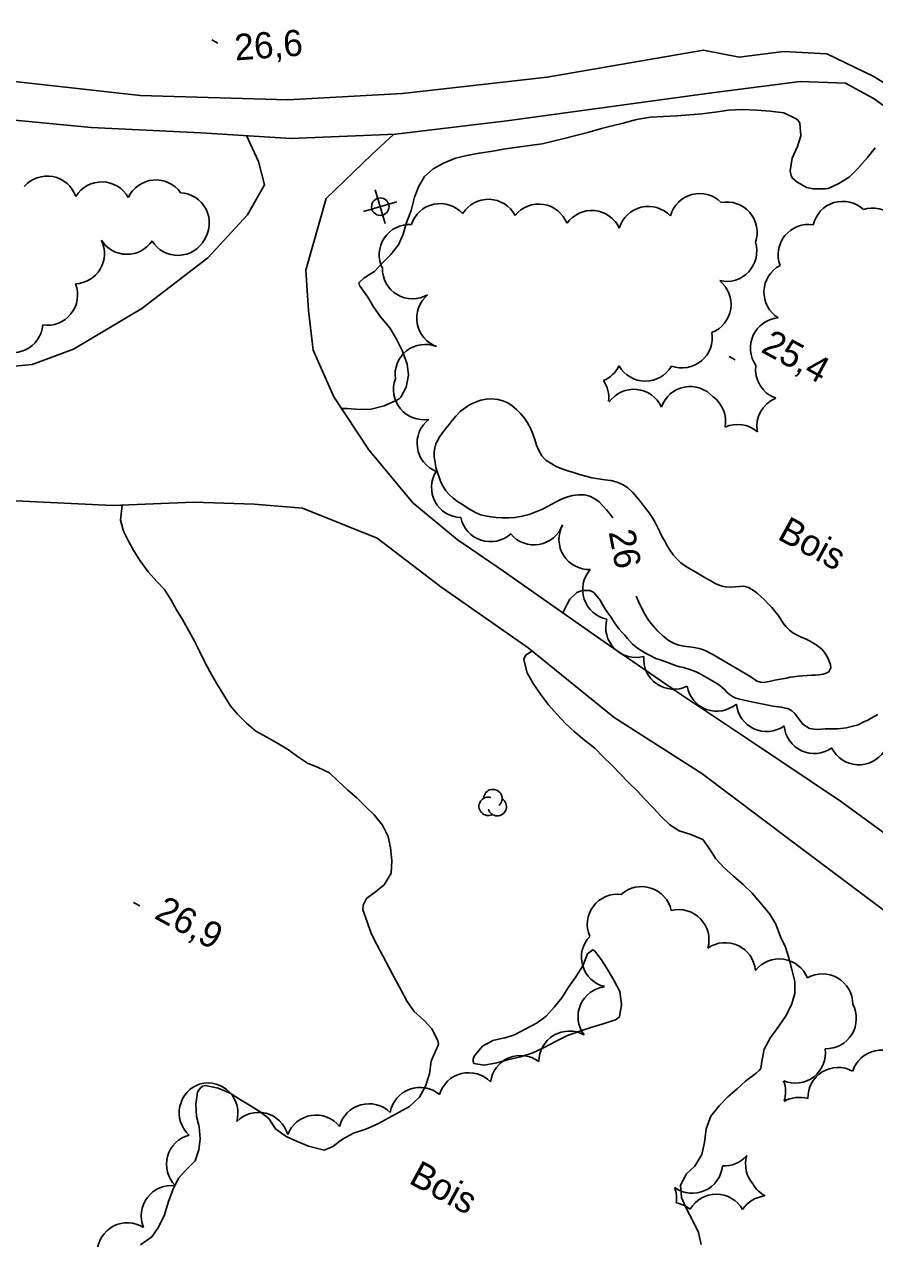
# Model space of a CAD drawing. Extents: x 219136 to 222520, y 5421589 to 5424530.
# Drawn here: x 220047.2 to 220144.4, y 5423654.9 to 5423793.8 of the extents above; entities that cross this region are included whole.
import ezdxf

# ---------------------------------------------------------------- set-up
doc = ezdxf.new("R2010")
doc.units = 0
for name, color, linetype in [('Level 19', 7, 'Continuous'), ('Level 2', 7, 'Continuous'), ('Level 21', 7, 'Continuous'), ('Level 3', 7, 'Continuous'), ('Level 36', 7, 'Continuous'), ('Level 44', 7, 'Continuous')]:
    doc.layers.add(name, color=color, linetype=linetype)

msp = doc.modelspace()

# ---------------------------------------------------------------- linework, layer by layer
at = {"layer": 'Level 19'}
for points in [[(220072.65, 5423781.08), (220074.02, 5423778.11), (220074.71, 5423775.45), (220072.75, 5423772.03), (220068.22, 5423767.11), (220060.67, 5423761.3), (220052.88, 5423756.68), (220048.13, 5423754.91), (220042, 5423754.33)], [(220089.47, 5423781.25), (220086.95, 5423778.93), (220081.72, 5423773.88), (220079.42, 5423765.7), (220079.73, 5423761.09)], [(220079.73, 5423761.09), (220080.25, 5423756.54), (220082.6, 5423751.2), (220086.6, 5423745.15), (220091.63, 5423739.1), (220096.7, 5423734.89), (220102.01, 5423731.29)], [(220046.29, 5423739.31), (220057.34, 5423738.78), (220066.57, 5423739.16), (220073.51, 5423738.93), (220079.03, 5423738.48)], [(220190.58, 5423681.33), (220184.07, 5423678.77), (220175.45, 5423676.79), (220167.79, 5423677.54), (220161.13, 5423680), (220154.35, 5423684.84), (220145.98, 5423692.15), (220134.71, 5423700.6), (220124.68, 5423708.16), (220114.65, 5423714.54), (220104.83, 5423722.52), (220094.83, 5423729.48), (220087.58, 5423735.05), (220079.03, 5423738.48)], [(220102.01, 5423731.29), (220104.07, 5423729.83), (220113.5, 5423723.21), (220122, 5423717.37), (220130.22, 5423711.87), (220140.52, 5423704.96), (220151.06, 5423697.26), (220158.7, 5423691.85), (220164.11, 5423688.92), (220169.17, 5423686.65), (220174.97, 5423685.29), (220179.63, 5423686.15), (220183.32, 5423687.24), (220187.67, 5423688.57)]]:
    msp.add_lwpolyline(points, dxfattribs=at)
at = {"layer": 'Level 2'}
for points in [[(220144.48, 5423779.7), (220143.62, 5423778.58), (220142.45, 5423777.28), (220141.5, 5423776.33), (220140.32, 5423775.62), (220139.11, 5423775.02), (220138.81, 5423775), (220137.38, 5423774.99), (220136.62, 5423775.17), (220135.53, 5423775.79), (220135.03, 5423776.23), (220134.9, 5423776.5), (220134.75, 5423777.07), (220135.01, 5423778.52), (220135.6, 5423779.83), (220135.97, 5423781.07), (220135.88, 5423782.52), (220135.68, 5423782.8), (220135.47, 5423782.99), (220134.03, 5423783.7), (220132.48, 5423783.87), (220130.96, 5423783.99), (220129.31, 5423784.06), (220127.73, 5423783.99), (220126.21, 5423783.78), (220124.66, 5423783.56), (220123.31, 5423783.45), (220121.8, 5423783.35), (220120.28, 5423783.26), (220118.79, 5423783.19), (220117.19, 5423782.93), (220115.68, 5423782.52), (220114.44, 5423782.2), (220113.21, 5423781.89), (220111.66, 5423781.45), (220110.27, 5423781.08), (220108.95, 5423780.75)], [(220108.95, 5423780.75), (220107.68, 5423780.44), (220106.41, 5423780.16), (220104.98, 5423779.96), (220103.34, 5423779.72), (220102.02, 5423779.52), (220100.77, 5423779.32), (220099.22, 5423779.08), (220097.8, 5423778.8), (220096.51, 5423778.5), (220095.13, 5423777.95), (220093.96, 5423777.28), (220092.98, 5423776.42), (220092.32, 5423775.31), (220091.84, 5423774.03), (220091.45, 5423772.54), (220090.88, 5423771.05), (220090.53, 5423769.83), (220089.99, 5423768.59), (220089.13, 5423767.48), (220088.13, 5423766.51), (220087.27, 5423765.56), (220086.09, 5423764.81), (220085.47, 5423764.24), (220085.56, 5423763.94), (220085.73, 5423763.69), (220086.49, 5423762.62), (220087.16, 5423761.52), (220087.96, 5423760.37), (220089.03, 5423759.09), (220089.79, 5423757.79), (220090.47, 5423756.43), (220091.01, 5423754.96), (220091.14, 5423753.7), (220090.9, 5423752.32), (220090.29, 5423751.16), (220090.08, 5423750.99), (220089.82, 5423750.85), (220088.36, 5423750.19), (220086.88, 5423749.82), (220085.53, 5423749.76), (220084.13, 5423749.88), (220083.48, 5423749.88)], [(220114.51, 5423737.38), (220114.17, 5423737.83), (220113.76, 5423738.29), (220113.34, 5423738.74), (220112.92, 5423739.2), (220112.44, 5423739.56), (220111.88, 5423739.85), (220111.25, 5423739.99), (220110.57, 5423740.01), (220109.88, 5423739.92), (220109.2, 5423739.75), (220108.54, 5423739.47), (220107.86, 5423739.13), (220107.19, 5423738.75), (220106.47, 5423738.38), (220105.71, 5423738.05), (220104.94, 5423737.77), (220104.15, 5423737.56), (220103.35, 5423737.43), (220102.6, 5423737.36), (220101.87, 5423737.38), (220101.18, 5423737.43), (220100.55, 5423737.5), (220099.96, 5423737.6), (220099.39, 5423737.73), (220098.87, 5423737.93), (220098.37, 5423738.23), (220097.83, 5423738.55), (220097.32, 5423738.91), (220096.76, 5423739.26), (220096.25, 5423739.64), (220095.79, 5423740.03), (220095.4, 5423740.48), (220095.11, 5423740.95), (220094.86, 5423741.46), (220094.64, 5423742.02), (220094.45, 5423742.56), (220094.28, 5423743.14), (220094.18, 5423743.73), (220094.1, 5423744.3), (220094.09, 5423744.87), (220094.15, 5423745.37), (220094.28, 5423745.85), (220094.49, 5423746.27), (220094.74, 5423746.69), (220095.02, 5423747.1), (220095.39, 5423747.54), (220095.76, 5423748.01), (220096.13, 5423748.52), (220096.56, 5423749.02), (220097.06, 5423749.53), (220097.62, 5423749.97), (220098.21, 5423750.35), (220098.82, 5423750.62), (220099.43, 5423750.84), (220100.05, 5423750.96), (220100.71, 5423750.98), (220101.34, 5423750.92), (220101.94, 5423750.75), (220102.49, 5423750.51), (220103.01, 5423750.19), (220103.5, 5423749.78), (220103.96, 5423749.31), (220104.39, 5423748.78), (220104.76, 5423748.24), (220105.09, 5423747.62), (220105.36, 5423747), (220105.57, 5423746.35), (220105.79, 5423745.7), (220106.04, 5423745.06)], [(220106.04, 5423745.06), (220106.39, 5423744.47), (220106.84, 5423743.98), (220108.04, 5423743.24), (220108.68, 5423742.98), (220109.34, 5423742.76), (220110.02, 5423742.57), (220110.69, 5423742.34), (220111.4, 5423742.13), (220112.11, 5423741.97), (220112.87, 5423741.85), (220113.58, 5423741.74), (220114.29, 5423741.64), (220114.99, 5423741.44), (220115.62, 5423741.17), (220116.21, 5423740.79), (220116.74, 5423740.3), (220117.24, 5423739.73), (220117.72, 5423739.14), (220118.2, 5423738.51), (220118.66, 5423737.96), (220119.03, 5423737.38), (220119.32, 5423736.84), (220119.59, 5423736.3), (220119.88, 5423735.76), (220120.15, 5423735.22), (220120.44, 5423734.7), (220120.72, 5423734.18), (220121.04, 5423733.66), (220121.41, 5423733.15), (220121.82, 5423732.67), (220122.29, 5423732.24), (220122.81, 5423731.86), (220123.38, 5423731.49), (220123.97, 5423731.16), (220124.57, 5423730.81), (220125.14, 5423730.47), (220125.69, 5423730.16), (220126.2, 5423729.86), (220126.66, 5423729.68), (220127.01, 5423729.57), (220127.34, 5423729.5), (220127.92, 5423729.45), (220128.47, 5423729.48), (220128.97, 5423729.53), (220129.49, 5423729.57), (220130.01, 5423729.41), (220130.31, 5423729.23), (220130.66, 5423729.04), (220131.02, 5423728.74), (220131.42, 5423728.37), (220131.85, 5423727.99), (220132.27, 5423727.56), (220132.66, 5423727.13), (220133.02, 5423726.72), (220133.36, 5423726.28), (220133.67, 5423725.83), (220133.98, 5423725.35), (220134.31, 5423724.92), (220134.68, 5423724.53), (220135.09, 5423724.22), (220135.55, 5423723.95), (220136.04, 5423723.74), (220136.51, 5423723.54), (220136.97, 5423723.33), (220137.36, 5423723.1), (220137.74, 5423722.86), (220138.05, 5423722.63), (220138.35, 5423722.39), (220138.61, 5423722.08), (220138.85, 5423721.74), (220139.06, 5423721.37), (220139.24, 5423720.98), (220139.38, 5423720.6), (220139.43, 5423720.24), (220139.2, 5423719.75), (220138.89, 5423719.6), (220138.52, 5423719.5), (220138.1, 5423719.44), (220137.65, 5423719.4), (220137.2, 5423719.38), (220136.71, 5423719.33), (220136.2, 5423719.3), (220135.67, 5423719.26), (220135.2, 5423719.21), (220134.78, 5423719.14), (220134.34, 5423719.04), (220133.9, 5423718.97), (220133.45, 5423718.89), (220133, 5423718.81), (220132.57, 5423718.71), (220132.15, 5423718.64), (220131.77, 5423718.56), (220131.36, 5423718.57), (220131.01, 5423718.71), (220130.7, 5423718.88), (220130.29, 5423719.19), (220125.92, 5423721.74)], [(220058.44, 5423738.83), (220058.25, 5423737.12), (220058.57, 5423735.85), (220059.15, 5423734.72), (220059.76, 5423733.62), (220060.49, 5423732.46), (220061.41, 5423731.2), (220062.38, 5423730.11), (220063.25, 5423729.17), (220064.03, 5423727.96), (220064.64, 5423726.84), (220065.33, 5423725.76), (220066.06, 5423724.47), (220066.69, 5423723.29), (220067.31, 5423722.05), (220067.96, 5423720.73), (220068.67, 5423719.4), (220069.33, 5423718.29), (220070.04, 5423717.09), (220070.76, 5423715.9), (220071.61, 5423714.94), (220072.62, 5423713.91), (220073.71, 5423713), (220074.96, 5423712.29), (220076.1, 5423711.64), (220077.43, 5423710.83), (220078.47, 5423710.09), (220079.6, 5423709.32), (220080.84, 5423708.82), (220082.13, 5423708.23), (220083.16, 5423707.23), (220084.21, 5423706.24), (220085.24, 5423705.36), (220086.31, 5423704.31), (220087.22, 5423703.4), (220088.16, 5423702.23), (220088.81, 5423700.94), (220089.1, 5423699.63), (220089.23, 5423698.19), (220089.18, 5423696.74), (220088.37, 5423695.4), (220087.36, 5423694.62), (220086.33, 5423693.83), (220085.96, 5423693.1), (220085.93, 5423692.57), (220086.41, 5423691.19), (220086.88, 5423689.85), (220087.55, 5423688.51), (220088.25, 5423687.21), (220088.98, 5423685.84), (220089.68, 5423684.53), (220090.35, 5423683.28), (220090.99, 5423682.08), (220091.79, 5423680.91), (220092.97, 5423679.87), (220093.82, 5423678.94), (220094.51, 5423677.61), (220094.57, 5423677.24), (220094.5, 5423676.95), (220094.36, 5423676.65), (220093.72, 5423675.24)], [(220124.03, 5423719.75), (220123.29, 5423720.03), (220122.56, 5423720.25), (220122.16, 5423720.34), (220121.76, 5423720.47), (220120.88, 5423720.79), (220119.91, 5423721.13), (220119.43, 5423721.31), (220118.6, 5423721.7), (220118.25, 5423721.92), (220117.32, 5423722.46), (220116.73, 5423722.93), (220116.17, 5423723.59), (220115.87, 5423723.95), (220115.56, 5423724.28), (220115.24, 5423724.63), (220114.69, 5423725.36), (220114.27, 5423726.05), (220114.06, 5423726.37), (220113.67, 5423726.91), (220113.33, 5423727.45), (220113.05, 5423727.95), (220112.33, 5423728.82), (220111.89, 5423729.07), (220110.98, 5423729.07), (220110.69, 5423728.94), (220110.4, 5423728.83), (220109.6, 5423728.08), (220109.28, 5423727.51), (220109.13, 5423727.21), (220108.79, 5423726.51)], [(220125.92, 5423721.74), (220125.63, 5423721.92), (220125.3, 5423722.09), (220124.87, 5423722.3), (220124.37, 5423722.44), (220123.79, 5423722.54), (220123.23, 5423722.64), (220122.63, 5423722.71), (220122.05, 5423722.81), (220121.45, 5423723.04), (220120.84, 5423723.4), (220120.22, 5423723.9), (220119.62, 5423724.47), (220119.06, 5423725.07), (220118.58, 5423725.69), (220118.15, 5423726.36), (220117.76, 5423727.07), (220117.42, 5423727.81), (220117.16, 5423728.42)], [(220105.27, 5423722.16), (220104.57, 5423721.69), (220104.34, 5423721.24), (220104.38, 5423720.98), (220104.71, 5423719.64), (220105.4, 5423718.43), (220106.24, 5423717.22), (220107.13, 5423716.01), (220108.12, 5423714.9), (220109.11, 5423713.84), (220110.1, 5423712.93), (220111.25, 5423711.97), (220112.43, 5423711.02), (220113.4, 5423710.04), (220114.4, 5423709.08), (220115.36, 5423708.07), (220116.34, 5423707.06), (220117.27, 5423706.15), (220118.14, 5423705.19), (220119.1, 5423704.2), (220120.03, 5423703.23), (220121.01, 5423702.29), (220122.07, 5423701.57), (220123.41, 5423701.17), (220124.77, 5423700.59), (220125.56, 5423699.54), (220126.27, 5423698.38), (220127.23, 5423697.35), (220128.31, 5423696.39), (220129.4, 5423695.46), (220130.41, 5423694.45), (220131.31, 5423693.43), (220132.45, 5423692.04), (220133.14, 5423690.9), (220133.65, 5423689.48), (220134.23, 5423688.29)], [(220144.8, 5423714.9), (220144.01, 5423714.45), (220143.64, 5423714.23), (220143.27, 5423714.07), (220142.52, 5423713.71), (220141.17, 5423713.35), (220140.21, 5423713.25), (220139.72, 5423713.24), (220138.77, 5423713.23), (220138.31, 5423713.2), (220137.86, 5423713.18), (220136.99, 5423713.27), (220136.23, 5423713.78), (220135.6, 5423714.6), (220135.31, 5423714.99), (220134.95, 5423715.3), (220134.57, 5423715.54), (220133.74, 5423715.74), (220132.78, 5423715.85), (220132.24, 5423715.96), (220131.12, 5423716.17), (220130.55, 5423716.28), (220130.01, 5423716.4), (220129.01, 5423716.63), (220128.56, 5423716.76), (220128.16, 5423716.95), (220127.82, 5423717.17), (220127.54, 5423717.44), (220127.27, 5423717.73), (220126.96, 5423718.03), (220126.59, 5423718.3), (220125.72, 5423718.81), (220125.29, 5423719.07), (220124.42, 5423719.56), (220124.03, 5423719.75)], [(220134.23, 5423688.29), (220134.63, 5423687.06), (220135, 5423685.57), (220135.29, 5423684.35), (220135.31, 5423682.98), (220134.91, 5423681.7), (220134.24, 5423680.35), (220133.29, 5423678.98), (220132.51, 5423677.95), (220131.8, 5423676.63), (220131.52, 5423675.2), (220131.4, 5423674.42), (220131.24, 5423674.19), (220130.88, 5423673.88), (220129.67, 5423672.95), (220128.72, 5423672.1), (220127.66, 5423671.15), (220126.64, 5423670.14), (220125.71, 5423668.95), (220125.18, 5423667.51), (220124.97, 5423665.95), (220124.66, 5423664.56), (220123.87, 5423663.25), (220122.93, 5423662.35), (220122.23, 5423661.07), (220122.34, 5423659.67), (220122.92, 5423658.35), (220123.64, 5423656.99), (220124.28, 5423655.64), (220124.6, 5423654.3)], [(220103.28, 5423678.26), (220104.49, 5423678.9), (220105.87, 5423679.64), (220106.89, 5423680.39), (220107.83, 5423681.44), (220108.66, 5423682.5), (220109.43, 5423683.71), (220110.27, 5423684.89), (220111.06, 5423686.14), (220111.6, 5423687.53), (220112.23, 5423687.98), (220112.43, 5423687.83), (220113.22, 5423686.84), (220113.95, 5423685.62), (220114.62, 5423684.51), (220115.29, 5423683.23), (220115.5, 5423681.71), (220115.27, 5423680.31), (220115.05, 5423680.11), (220114.82, 5423679.99), (220113.41, 5423679.52), (220111.98, 5423679.09), (220110.73, 5423678.69), (220109.31, 5423678.19), (220107.94, 5423677.51), (220106.65, 5423676.82), (220105.35, 5423676.21), (220103.94, 5423675.74), (220102.62, 5423675.43), (220101.23, 5423675.07), (220099.81, 5423674.78), (220098.62, 5423674.98), (220098.53, 5423675.23), (220098.54, 5423675.48), (220098.67, 5423675.8), (220099.61, 5423676.96), (220100.8, 5423677.61), (220102.13, 5423677.9), (220102.19, 5423677.93), (220103.28, 5423678.26)], [(220093.72, 5423675.24), (220093.53, 5423673.8), (220093.1, 5423672.38), (220092.41, 5423671.12), (220091.27, 5423670.08), (220090.1, 5423669.4), (220088.9, 5423668.76), (220087.64, 5423668.09), (220086.28, 5423667.48), (220084.88, 5423667.03), (220083.59, 5423666.31), (220082.51, 5423665.49), (220081.52, 5423665.08), (220081.21, 5423665.13), (220079.72, 5423665.51), (220078.36, 5423666.11), (220077.16, 5423666.63), (220075.94, 5423667.52), (220075.18, 5423668.69), (220074.18, 5423669.46), (220072.96, 5423670.21), (220071.83, 5423670.9), (220070.76, 5423671.58), (220069.38, 5423672.15), (220067.94, 5423672.45), (220067.62, 5423672.37), (220067.37, 5423672.19), (220067.17, 5423671.93), (220067.05, 5423671.7), (220066.86, 5423670.33), (220066.93, 5423668.93), (220067.18, 5423667.88), (220067.24, 5423667.72)], [(220067.24, 5423667.72), (220067.32, 5423666.36), (220067.18, 5423665.1), (220066.78, 5423663.86), (220065.75, 5423662.82), (220064.88, 5423661.85), (220064.23, 5423660.52), (220063.7, 5423659.09), (220063.27, 5423657.66), (220062.57, 5423656.26), (220061.81, 5423655.17), (220060.52, 5423654.23)]]:
    msp.add_lwpolyline(points, dxfattribs=at)
at = {"layer": 'Level 21'}
for points in [[(220148.61, 5423785.14), (220144.31, 5423787.85), (220138.96, 5423790.42), (220134.01, 5423790.72), (220128.95, 5423790.04), (220124.86, 5423790.87), (220106.98, 5423787.75), (220090.46, 5423785.91), (220077.35, 5423785.17), (220060.49, 5423785.67), (220040.97, 5423787.86), (220025.3, 5423790.58), (220009.96, 5423794.29)], [(220029.74, 5423785.41), (220041.37, 5423783.32), (220054.9, 5423782.03), (220067.42, 5423781.4), (220077.74, 5423780.76), (220089.66, 5423781.26), (220102.39, 5423782.79), (220125.81, 5423785.97), (220135.91, 5423787.29), (220141.11, 5423787.08), (220144.35, 5423785.28), (220148.97, 5423781.97), (220152.77, 5423778.1), (220154.61, 5423774.17), (220159.46, 5423762.7), (220165.2, 5423748.18), (220169.89, 5423736.91), (220175.06, 5423725.32), (220180.06, 5423715.93), (220185.29, 5423706.17), (220189.37, 5423698.33), (220192.27, 5423693.15)]]:
    msp.add_lwpolyline(points, dxfattribs=at)
at = {"layer": 'Level 3'}
for p, q in [((220068.66, 5423792.02), (220069.36, 5423791.64)), ((220127.79, 5423755.83), (220128.49, 5423755.45)), ((220059.73, 5423693.4), (220060.43, 5423693.01))]:
    msp.add_line(p, q, dxfattribs=at)
at = {"layer": 'Level 36'}
for p, q in [((220088.48, 5423771.04), (220087.35, 5423774.87)), ((220086, 5423772.39), (220089.83, 5423773.52))]:
    msp.add_line(p, q, dxfattribs=at)
msp.add_circle((220087.92, 5423772.96), 1, dxfattribs=at)
at = {"layer": 'Level 44'}
for centre, radius, start, end in [((220049.85, 5423773), 3.46, 18.9906, 138.9906), ((220056.1, 5423772.34), 3.46, 28.9186, 148.9186), ((220062.27, 5423772.56), 3.46, 35.1278, 155.1278), ((220064.93, 5423771.09), 3.46, 327.1913, 87.1913), ((220124.42, 5423771), 3.46, 44.6476, 164.6476), ((220094.77, 5423769.85), 3.46, 42.1182, 162.1182), ((220100.28, 5423770.34), 3.46, 28.0668, 148.0668), ((220106.04, 5423769.8), 3.46, 21.2723, 141.2723), ((220118.56, 5423769.53), 3.46, 43.4614, 163.4614), ((220127.53, 5423770.03), 3.46, 340.7817, 100.7817), ((220140.78, 5423770.11), 3.46, 47.0927, 167.0927), ((220112.1, 5423769.06), 3.46, 24.8154, 144.8154), ((220144.15, 5423769.34), 3.46, 347.1381, 107.1381), ((220091.26, 5423767.46), 3.46, 86.4633, 206.4633), ((220136.85, 5423767.46), 3.46, 80.8091, 200.8091), ((220052.94, 5423767.59), 3.46, 272.5238, 26.043), ((220058.98, 5423770.97), 3.46, 212.5238, 326.043), ((220064.8, 5423770.85), 3.46, 211.6836, 331.6836), ((220127.49, 5423767.87), 3.46, 257.0946, 17.0946), ((220135.23, 5423763.17), 3.46, 117.9359, 237.9359), ((220091.62, 5423765.88), 3.46, 179.5142, 299.5142), ((220049.87, 5423762.86), 3.46, 261.3659, 21.3659), ((220124.55, 5423761.79), 3.46, 291.3417, 51.3417), ((220095.55, 5423760.21), 3.46, 129.9501, 249.9501), ((220045.9, 5423759.71), 3.46, 235.5159, 355.5159), ((220133.69, 5423756.79), 3.46, 94.9796, 214.9796), ((220122.4, 5423757.97), 3.46, 249.9033, 9.9033), ((220093.07, 5423753.75), 3.46, 68.0576, 188.0576), ((220112.09, 5423756.26), 3.46, 292.88, 334.1182), ((220118.22, 5423756.47), 3.46, 209.6384, 329.6384), ((220134.28, 5423754.32), 3.46, 172.0453, 250.3877), ((220092.89, 5423752.05), 3.46, 159.4854, 279.4854), ((220110.57, 5423751.13), 3.46, 352.88, 34.1182), ((220123.34, 5423748.93), 3.46, 41.0689, 161.0689), ((220116.91, 5423748.62), 3.46, 24.4174, 144.4174), ((220123.93, 5423748.4), 3.46, 349.3071, 54.2792), ((220134.42, 5423747.85), 3.46, 112.0453, 190.3877), ((220095.59, 5423745.9), 3.46, 128.037, 248.037), ((220128.76, 5423744.6), 3.46, 49.3071, 114.2792), ((220097.24, 5423740.86), 3.46, 148.1987, 268.1987), ((220100.52, 5423738.11), 3.46, 191.8033, 311.8033), ((220105.49, 5423737.75), 3.46, 219.8875, 339.8875), ((220111.8, 5423734.93), 3.46, 152.009, 272.009), ((220114.51, 5423729.17), 3.46, 138.3618, 258.3618), ((220117.15, 5423724.86), 3.46, 164.6584, 284.6584), ((220121.48, 5423721.24), 3.46, 175.6222, 295.6222), ((220126.39, 5423718.73), 3.46, 190.123, 310.123), ((220132.07, 5423716.4), 3.46, 185.3779, 305.3779), ((220137.53, 5423713.89), 3.46, 185.1161, 305.1161), ((220142.62, 5423712.6), 3.46, 206.536, 326.536), ((220100.25, 5423704.39), 1.05, 72.005, 297.6935), ((220100.8, 5423705.28), 1.05, 310.1588, 177.6158), ((220101.29, 5423704.35), 1.05, 194.8265, 57.5108), ((220115.04, 5423690.88), 3.46, 83.0168, 203.0168), ((220117.78, 5423691.75), 3.46, 12.1004, 132.1004), ((220122.03, 5423689.12), 3.46, 344.3637, 104.3637), ((220114.37, 5423687.14), 3.46, 136.5822, 256.5822), ((220127.34, 5423685.34), 3.46, 4.7543, 124.7544), ((220133.52, 5423683.48), 3.46, 21.8548, 141.8548), ((220138.46, 5423681.77), 3.46, 359.949, 119.949), ((220113.98, 5423680.33), 3.46, 96.9879, 216.9879), ((220138.87, 5423680.13), 3.46, 268.3081, 28.3081), ((220109.52, 5423675.23), 3.46, 60.5845, 180.5845), ((220103.96, 5423672.44), 3.46, 52.786, 172.786), ((220135.34, 5423676.2), 3.46, 247.6927, 7.6927), ((220145.2, 5423673.04), 3.46, 41.8922, 161.8922), ((220140.26, 5423671.07), 3.46, 61.6796, 181.6796), ((220098.02, 5423670.47), 3.46, 43.8721, 163.8721), ((220068.4, 5423669.35), 3.46, 107.5476, 227.5476), ((220068.2, 5423669.3), 3.46, 344.0133, 104.0133), ((220092.47, 5423668.78), 3.46, 49.9616, 169.9616), ((220130.79, 5423671.74), 3.46, 341.713, 21.2033), ((220086.62, 5423666.92), 3.46, 45.454, 165.454), ((220135.81, 5423667.65), 3.46, 73.3353, 119.8161), ((220074.01, 5423665.93), 3.46, 15.799, 135.799), ((220080.57, 5423665.62), 3.46, 38.7906, 158.7906), ((220066.95, 5423663.45), 3.46, 104.8121, 224.8121), ((220127.19, 5423666.72), 3.46, 267.512, 319.0028), ((220133.13, 5423663.46), 3.46, 163.3962, 221.5092), ((220123.59, 5423663.6), 3.46, 234.3029, 354.3029), ((220064.06, 5423657.57), 3.46, 82.7888, 202.7888), ((220118.32, 5423659.6), 3.46, 350.7879, 20.0011), ((220133.54, 5423662.89), 3.46, 209.9027, 241.7206), ((220126.32, 5423656.57), 3.46, 29.6622, 149.6622), ((220132.22, 5423656.39), 3.46, 95.4697, 146.7812), ((220121.14, 5423655.64), 3.46, 50.7879, 80.0011), ((220059.01, 5423653.3), 3.46, 57.6879, 177.6879)]:
    msp.add_arc(centre, radius, start, end, dxfattribs=at)

# ---------------------------------------------------------------- texts
at = {"layer": 'Level 2'}
msp.add_text('26', height=3, rotation=280.8435, dxfattribs=at).set_placement((220114.01, 5423735.76))
at = {"layer": 'Level 3'}
for s, rotation, p in [('26,6', 4.2721, (220071.37, 5423789.67)), ('25,4', 331.383, (220131.3, 5423756.41)), ('26,9', 331.383, (220061.97, 5423691.65))]:
    msp.add_text(s, height=3, rotation=rotation, dxfattribs=at).set_placement(p)
at = {"layer": 'Level 44'}
for p in [(220133.18, 5423735.01), (220091.05, 5423661.36)]:
    msp.add_text('Bois', height=3, rotation=331.3547, dxfattribs=at).set_placement(p)

doc.saveas('drawing.dxf')
